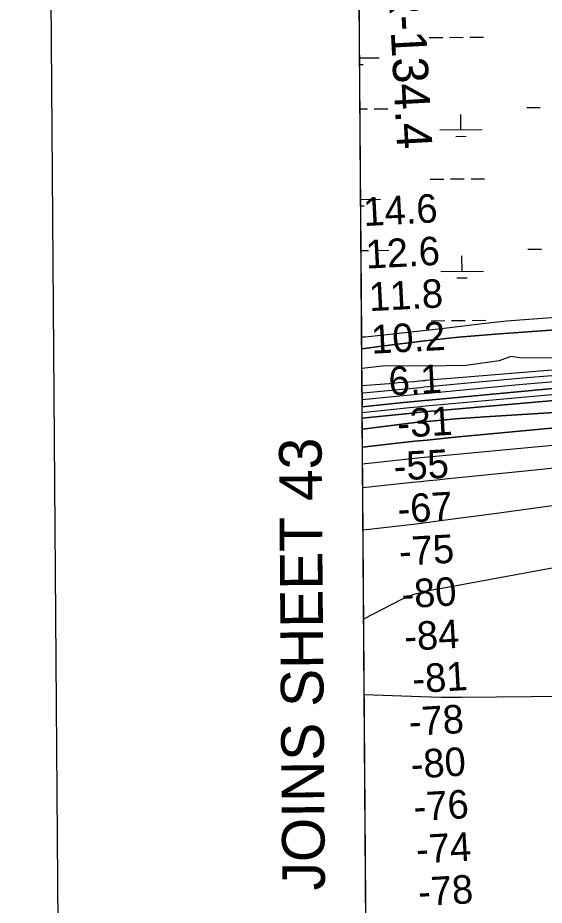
# Model space of a CAD drawing. Extents: x 3540316 to 3578335, y 553172 to 578787.
# Drawn here: x 3543655 to 3544891, y 565131 to 567214 of the extents above; entities that cross this region are included whole.
import ezdxf

# ---------------------------------------------------------------- set-up
doc = ezdxf.new("R2010")
doc.units = 0
for name, color, linetype in [('V-ANNO-SYMB', 7, 'Continuous'), ('V-ANNO-TEXT', 7, 'Continuous'), ('V-GRID-FRAM', 7, 'Continuous'), ('V-RIVR-EDGE', 7, 'Continuous'), ('V-RIVR-RANG', 7, 'Continuous'), ('V-RIVR-RANG-IDEN', 7, 'Continuous'), ('V-TOPO-DPTH', 7, 'Continuous'), ('V-TOPO-MAJR', 7, 'Continuous'), ('V-TOPO-MINR', 7, 'Continuous'), ('V-TOPO-WATR', 7, 'Continuous'), ('V-WETL-SWMP', 7, 'Continuous')]:
    doc.layers.add(name, color=color, linetype=linetype)

msp = doc.modelspace()

# ---------------------------------------------------------------- linework, layer by layer
at = {"layer": 'V-ANNO-SYMB'}
msp.add_lwpolyline([(3543831.3, 554401.2), (3576913.5, 554656.2), (3576736.8, 577572.1), (3543654.6, 577317.1), (3543831.3, 554401.2)], dxfattribs=at)
at = {"layer": 'V-GRID-FRAM'}
for points in [[(3544387.2, 576756), (3576013, 576999.8), (3576161.1, 558817.2), (3544519.4, 558573.3), (3544387.2, 576756)], [(3544519.4, 558573.3), (3544387.2, 576756)]]:
    msp.add_lwpolyline(points, dxfattribs=at)
at = {"layer": 'V-RIVR-EDGE'}
msp.add_lwpolyline([(3546138.6, 566525.7), (3545988.4, 566520.6), (3545949.2, 566513.3), (3545904.5, 566507.9), (3545842.6, 566501.3), (3545781.9, 566494.8), (3545691.8, 566487.6), (3545610.9, 566479.2), (3545540.4, 566469.6), (3545390.9, 566457.1), (3545212.6, 566449.6), (3545094.2, 566427.2), (3544920.8, 566414.8), (3544833.2, 566416.2), (3544811.8, 566418.7), (3544784.8, 566408.4), (3544706.9, 566397.5), (3544613.2, 566396.5), (3544517.6, 566396.8), (3544462.6, 566390.7)], dxfattribs=at)
at = {"layer": 'V-TOPO-DPTH'}
for p, q in [((3544463, 566333), (3544462.2, 566437)), ((3544463.9, 566206.5), (3544463.6, 566248.5)), ((3544476.5, 564470.8), (3544463.9, 566206.5))]:
    msp.add_line(p, q, dxfattribs=at)
for points in [[(3544462.2, 566437), (3544545.6, 566447.8), (3544574.3, 566451.4), (3544603, 566454.8), (3544631.7, 566458.1), (3544660.5, 566461.1), (3544689.3, 566464), (3544718, 566466.6), (3544746.8, 566469), (3544775.7, 566471.2), (3545800.2, 566545.1), (3545819.6, 566546.5), (3545839, 566547.9), (3545858.4, 566549.3), (3545877.8, 566550.7), (3546053.9, 566563.7), (3546161.4, 566572.2)], [(3546680.2, 566465.6), (3545898.5, 566442.7), (3545871.4, 566441.7), (3545844.3, 566440.5), (3545817.3, 566439), (3545790.3, 566437.2), (3544968.6, 566378.1), (3544908.6, 566373.5), (3544848.6, 566368.7), (3544788.7, 566363.5), (3544728.7, 566358), (3544627.4, 566348.4), (3544618.2, 566347.5), (3544608.9, 566346.7), (3544599.7, 566345.8), (3544590.4, 566344.9), (3544465.3, 566333.2), (3544463, 566333)], [(3546680.2, 566465.6), (3545898.5, 566442.7), (3545871.4, 566441.7), (3545844.3, 566440.5), (3545817.3, 566439), (3545790.3, 566437.2), (3544968.6, 566378.1), (3544908.6, 566373.5), (3544848.6, 566368.7), (3544788.7, 566363.5), (3544728.7, 566358), (3544627.4, 566348.4), (3544618.2, 566347.5), (3544608.9, 566346.7), (3544599.7, 566345.8), (3544590.4, 566344.9), (3544465.3, 566333.2), (3544463, 566333)], [(3544463, 566333), (3544463.2, 566300.8), (3544560, 566310.8), (3544585.3, 566313.4), (3544610.6, 566315.9), (3544635.9, 566318.4), (3544661.2, 566320.8), (3544969.4, 566349.5), (3545115.3, 566362.6), (3545261.2, 566375.1), (3545407.2, 566386.5), (3545553.3, 566397.3), (3545814.6, 566415.8), (3545830, 566416.8), (3545845.5, 566417.6), (3545861, 566418.3), (3545876.4, 566418.8), (3546121.1, 566425.8), (3546227, 566428.1)], [(3546227, 566428.1), (3546121.1, 566425.8), (3545876.4, 566418.8), (3545861, 566418.3), (3545845.5, 566417.6), (3545830, 566416.8), (3545814.6, 566415.8), (3545553.3, 566397.3), (3545407.2, 566386.5), (3545261.2, 566375.1), (3545115.3, 566362.6), (3544969.4, 566349.5), (3544661.2, 566320.8), (3544635.9, 566318.4), (3544610.6, 566315.9), (3544585.3, 566313.4), (3544560, 566310.8), (3544463.2, 566300.8)], [(3544463.4, 566274.1), (3544588.1, 566287), (3544600, 566288.2), (3544612, 566289.3), (3544624, 566290.5), (3544636.1, 566291.5), (3545620.1, 566377.7), (3545657.8, 566380.9), (3545695.6, 566384), (3545733.3, 566386.8), (3545771.1, 566389.6), (3545838.8, 566394.2), (3545842.7, 566394.5), (3545846.6, 566394.7), (3545850.5, 566394.9), (3545854.4, 566395), (3545907.3, 566396.5), (3545937.6, 566397.1), (3545967.9, 566397.6), (3545998.2, 566397.6), (3546028.5, 566397.4), (3546738.3, 566388.7)], [(3546738.3, 566388.7), (3546028.5, 566397.4), (3545998.2, 566397.6), (3545967.9, 566397.6), (3545937.6, 566397.1), (3545907.3, 566396.5), (3545854.4, 566395), (3545850.5, 566394.9), (3545846.6, 566394.7), (3545842.7, 566394.5), (3545838.8, 566394.2), (3545771.1, 566389.6), (3545733.3, 566386.8), (3545695.6, 566384), (3545657.8, 566380.9), (3545620.1, 566377.7), (3544636.1, 566291.5), (3544624, 566290.5), (3544612, 566289.3), (3544600, 566288.2), (3544588.1, 566287), (3544463.4, 566274.1)], [(3544463.6, 566248.5), (3544574.7, 566262.4), (3544581.1, 566263.2), (3544587.5, 566263.9), (3544594, 566264.6), (3544600.4, 566265.3), (3544612, 566266.5), (3544613.9, 566266.7), (3544614.6, 566266.8), (3544659.2, 566270.5), (3544682.1, 566272.4), (3544705, 566274.1), (3544728, 566275.8), (3544751, 566277.3), (3545790.3, 566342.2), (3545819.7, 566343.9), (3545849.1, 566345.3), (3545878.5, 566346.4), (3545907.9, 566347.3), (3546669.5, 566365.2)], [(3544463.6, 566248.5), (3544574.7, 566262.4), (3544581.1, 566263.2), (3544587.5, 566263.9), (3544594, 566264.6), (3544600.4, 566265.3), (3544612, 566266.5), (3544613.9, 566266.7), (3544614.6, 566266.8), (3544659.2, 566270.5), (3544682.1, 566272.4), (3544705, 566274.1), (3544728, 566275.8), (3544751, 566277.3), (3545790.3, 566342.2), (3545819.7, 566343.9), (3545849.1, 566345.3), (3545878.5, 566346.4), (3545907.9, 566347.3), (3546669.5, 566365.2)], [(3546220.7, 566328.1), (3546114.5, 566326.2), (3545883, 566320.6), (3545866.7, 566320.1), (3545850.4, 566319.4), (3545834, 566318.6), (3545817.7, 566317.6), (3545440.5, 566293), (3545302.8, 566283.4), (3545165.3, 566273.1), (3545027.8, 566261.5), (3544890.4, 566249.1), (3544673.2, 566228.6), (3544644.4, 566225.9), (3544615.7, 566223), (3544586.9, 566220), (3544558.2, 566216.9), (3544463.9, 566206.5)], [(3544463.9, 566206.5), (3544558.2, 566216.9), (3544586.9, 566220), (3544615.7, 566223), (3544644.4, 566225.9), (3544673.2, 566228.6), (3544890.4, 566249.1), (3545027.8, 566261.5), (3545165.3, 566273.1), (3545302.8, 566283.4), (3545440.5, 566293), (3545817.7, 566317.6), (3545834, 566318.6), (3545850.4, 566319.4), (3545866.7, 566320.1), (3545883, 566320.6), (3546114.5, 566326.2), (3546220.7, 566328.1)]]:
    msp.add_lwpolyline(points, dxfattribs=at)
at = {"layer": 'V-TOPO-MAJR'}
msp.add_lwpolyline([(3546736.7, 566284.4), (3546013.4, 566296.2), (3545986.4, 566296.5), (3545959.4, 566296.6), (3545932.5, 566296.3), (3545905.5, 566295.8), (3545859, 566294.7), (3545855.3, 566294.6), (3545851.6, 566294.5), (3545847.9, 566294.3), (3545844.2, 566294), (3545776.8, 566289.5), (3545739.5, 566286.9), (3545702.1, 566284), (3545664.8, 566280.8), (3545627.4, 566277.5), (3544635.1, 566184.4), (3544626.5, 566183.6), (3544617.9, 566182.8), (3544609.2, 566181.9), (3544600.6, 566181), (3544464.2, 566166.3)], dxfattribs=at)
at = {"layer": 'V-TOPO-MINR'}
for points in [[(3546161.4, 566572.2), (3546053.9, 566563.7), (3545877.8, 566550.7), (3545858.4, 566549.3), (3545839, 566547.9), (3545819.6, 566546.5), (3545800.2, 566545.1), (3544775.7, 566471.2), (3544746.8, 566469), (3544718, 566466.6), (3544689.3, 566464), (3544660.5, 566461.1), (3544631.7, 566458.1), (3544603, 566454.8), (3544574.3, 566451.4), (3544545.6, 566447.8), (3544462.2, 566437)], [(3546139.9, 566480.2), (3546065.7, 566476.7), (3545991.5, 566472.5), (3545919.4, 566468), (3545881.3, 566465.5), (3545843.2, 566462.9), (3545805.2, 566460), (3545767.1, 566457), (3544670.3, 566367.6), (3544659.9, 566366.8), (3544649.5, 566365.9), (3544639.2, 566364.9), (3544628.8, 566363.9), (3544611.3, 566362.3), (3544609.7, 566362.1), (3544606.5, 566361.8), (3544604.8, 566361.7), (3544584.3, 566359.8), (3544572.4, 566358.8), (3544560.5, 566357.8), (3544548.6, 566356.8), (3544536.7, 566355.9), (3544462.9, 566350.4)], [(3546399.1, 566445.6), (3545887.5, 566430.8), (3545866.2, 566430), (3545844.9, 566429.1), (3545823.7, 566427.9), (3545802.4, 566426.5), (3545274, 566388.8), (3545163.2, 566380.5), (3545052.4, 566371.8), (3544941.7, 566362.2), (3544831, 566352.2), (3544675.6, 566337.6), (3544642.7, 566334.5), (3544609.8, 566331.3), (3544576.8, 566328.1), (3544543.9, 566324.9), (3544463.1, 566317)], [(3546227, 566428.1), (3546121.1, 566425.8), (3545876.4, 566418.8), (3545861, 566418.3), (3545845.5, 566417.6), (3545830, 566416.8), (3545814.6, 566415.8), (3545553.3, 566397.3), (3545407.2, 566386.5), (3545261.2, 566375.1), (3545115.3, 566362.6), (3544969.4, 566349.5), (3544661.2, 566320.8), (3544635.9, 566318.4), (3544610.6, 566315.9), (3544585.3, 566313.4), (3544560, 566310.8), (3544463.2, 566300.8)], [(3546149.4, 566413.2), (3546073.6, 566412.3), (3545997.7, 566410.6), (3545865.4, 566406.9), (3545855.7, 566406.6), (3545846.1, 566406.2), (3545836.4, 566405.6), (3545826.7, 566405), (3545660.7, 566393.4), (3545568.1, 566386.7), (3545475.5, 566379.5), (3545382.9, 566371.8), (3545290.3, 566363.7), (3544648.1, 566305.6), (3544629.7, 566303.9), (3544611.3, 566302.1), (3544593, 566300.3), (3544574.6, 566298.4), (3544463.3, 566286.9)], [(3546738.3, 566388.7), (3546028.5, 566397.4), (3545998.2, 566397.6), (3545967.9, 566397.6), (3545937.6, 566397.1), (3545907.3, 566396.5), (3545854.4, 566395), (3545850.5, 566394.9), (3545846.6, 566394.7), (3545842.7, 566394.5), (3545838.8, 566394.2), (3545771.1, 566389.6), (3545733.3, 566386.8), (3545695.6, 566384), (3545657.8, 566380.9), (3545620.1, 566377.7), (3544636.1, 566291.5), (3544624, 566290.5), (3544612, 566289.3), (3544600, 566288.2), (3544588.1, 566287), (3544463.4, 566274.1)], [(3546669.5, 566365.2), (3545907.9, 566347.3), (3545878.5, 566346.4), (3545849.1, 566345.3), (3545819.7, 566343.9), (3545790.3, 566342.2), (3544751, 566277.3), (3544728, 566275.8), (3544705, 566274.1), (3544682.1, 566272.4), (3544659.2, 566270.5), (3544614.6, 566266.8), (3544613.9, 566266.7), (3544612, 566266.5), (3544600.4, 566265.3), (3544594, 566264.6), (3544587.5, 566263.9), (3544581.1, 566263.2), (3544574.7, 566262.4), (3544463.6, 566248.5)], [(3546220.7, 566328.1), (3546114.5, 566326.2), (3545883, 566320.6), (3545866.7, 566320.1), (3545850.4, 566319.4), (3545834, 566318.6), (3545817.7, 566317.6), (3545440.5, 566293), (3545302.8, 566283.4), (3545165.3, 566273.1), (3545027.8, 566261.5), (3544890.4, 566249.1), (3544673.2, 566228.6), (3544644.4, 566225.9), (3544615.7, 566223), (3544586.9, 566220), (3544558.2, 566216.9), (3544463.9, 566206.5)], [(3546479, 566251.7), (3545900.1, 566234), (3545877.4, 566233.1), (3545854.7, 566232.1), (3545832.1, 566230.7), (3545809.4, 566229.2), (3545298.2, 566190.6), (3545185, 566181.6), (3545071.9, 566171.9), (3544958.8, 566161.4), (3544845.8, 566150.2), (3544658.2, 566130.9), (3544639.1, 566128.9), (3544619.9, 566127), (3544600.7, 566125), (3544581.5, 566123.1), (3544464.6, 566111.1)], [(3544465.3, 566012.3), (3544589.8, 566026.7), (3544607.1, 566028.8), (3544624.4, 566030.9), (3544641.7, 566033.1), (3544659, 566035.4), (3544772.8, 566050.8), (3544847, 566060.8), (3544921.1, 566070.8)], [(3544466.9, 565803.3), (3544556, 565849.2), (3544561.7, 565852), (3544567.3, 565854.6), (3544573.1, 565857), (3544578.9, 565859.3), (3544584.8, 565861.4), (3544590.8, 565863.2), (3544596.8, 565864.8), (3544602.9, 565866.2), (3544627.9, 565871.5), (3544631.4, 565872.2), (3544634.8, 565872.9), (3544638.2, 565873.5), (3544641.7, 565874.2), (3544998.4, 565939.6)], [(3546156.5, 565611.4), (3546088.8, 565616.3), (3546020.9, 565619.7), (3545921.7, 565623.4), (3545903.3, 565623.9), (3545884.9, 565624.4), (3545866.5, 565624.6), (3545848.2, 565624.7), (3545527.9, 565624.3), (3545381.4, 565624), (3545234.8, 565623.4), (3545088.3, 565622.5), (3544941.7, 565621.3), (3544696.3, 565619.1), (3544672.5, 565619.1), (3544648.7, 565619.2), (3544624.9, 565619.7), (3544601.1, 565620.4), (3544468.2, 565625.1)]]:
    msp.add_lwpolyline(points, dxfattribs=at)
at = {"layer": 'V-TOPO-WATR'}
msp.add_lwpolyline([(3546680.2, 566465.6), (3545898.5, 566442.7), (3545871.4, 566441.7), (3545844.3, 566440.5), (3545817.3, 566439), (3545790.3, 566437.2), (3544968.6, 566378.1), (3544908.6, 566373.5), (3544848.6, 566368.7), (3544788.7, 566363.5), (3544728.7, 566358), (3544627.4, 566348.4), (3544618.2, 566347.5), (3544608.9, 566346.7), (3544599.7, 566345.8), (3544590.4, 566344.9), (3544465.3, 566333.2), (3544463, 566333)], dxfattribs=at)
at = {"layer": 'V-WETL-SWMP'}
for p, q in [((3544462, 566464.3), (3544453.4, 567658.3)), ((3544620.1, 567167.4), (3544652.1, 567167.6)), ((3544668.1, 567167.8), (3544700.1, 567168)), ((3544716.1, 567168.1), (3544748.1, 567168.4)), ((3544457.3, 567119.8), (3544503.4, 567120.1)), ((3544457.4, 567104.4), (3544465.5, 567104.4)), ((3544458.2, 566999.9), (3544475.4, 567000)), ((3544491.4, 567000.1), (3544523.4, 567000.4)), ((3544849.3, 567002.9), (3544881.3, 567003.1)), ((3544695.1, 566951), (3544694.8, 566987)), ((3544645.1, 566950.6), (3544745.1, 566951.4)), ((3544683.2, 566935.5), (3544707.2, 566935.7)), ((3544622.6, 566835.2), (3544654.6, 566835.4)), ((3544670.6, 566835.6), (3544702.6, 566835.8)), ((3544718.6, 566835.9), (3544750.6, 566836.2)), ((3544459.7, 566787.6), (3544505.9, 566787.9)), ((3544459.8, 566772.2), (3544468, 566772.2)), ((3544460.6, 566667.7), (3544477.9, 566667.8)), ((3544493.9, 566667.9), (3544525.9, 566668.2)), ((3544851.8, 566670.7), (3544883.8, 566670.9)), ((3544697.6, 566618.8), (3544697.3, 566654.8)), ((3544647.6, 566618.4), (3544747.6, 566619.2)), ((3544685.7, 566603.3), (3544709.7, 566603.5)), ((3544625.1, 566503), (3544657.1, 566503.2)), ((3544673.1, 566503.4), (3544705.1, 566503.6)), ((3544721.1, 566503.7), (3544753.1, 566504)), ((3544801.9, 566501.9), (3544745.8, 566495.3)), ((3544990.5, 566515.9), (3544801.9, 566501.9)), ((3544649.5, 566483.6), (3544471.1, 566464.7)), ((3544745.8, 566495.3), (3544649.5, 566483.6)), ((3544471.1, 566464.7), (3544462, 566464.3))]:
    msp.add_line(p, q, dxfattribs=at)

# ---------------------------------------------------------------- texts
at = {"layer": 'V-ANNO-TEXT'}
msp.add_text('JOINS SHEET 43', height=100, rotation=90.4417, dxfattribs=at).set_placement((3544375.9, 565166.2))
at = {"layer": 'V-RIVR-RANG'}
for s, rotation, p in [('14.6', 2.9883, (3544467.4, 566724.9)), ('12.6', 2.9883, (3544472.9, 566625)), ('11.8', 2.9883, (3544480.2, 566525.3)), ('10.2', 2.9883, (3544485.7, 566425.4)), ('6.1', 2.9883, (3544526.7, 566327.4)), ('-31', 3.2685, (3544547.3, 566228)), ('-55', 3.2685, (3544538.8, 566127.4)), ('-67', 3.2685, (3544547.7, 566027.7)), ('-75', 3.2685, (3544551.3, 565927.8)), ('-80', 3.2685, (3544557, 565827.9)), ('-84', 3.2685, (3544563.5, 565728.1)), ('-81', 3.2685, (3544582.7, 565629.1)), ('-78', 3.2685, (3544574.2, 565528.4)), ('-80', 3.2685, (3544578.8, 565428.5)), ('-76', 3.2685, (3544585.6, 565328.7)), ('-74', 3.2685, (3544591.3, 565228.9)), ('-78', 3.2685, (3544596, 565129))]:
    msp.add_text(s, height=67, rotation=rotation, dxfattribs=at).set_placement(p)
at = {"layer": 'V-RIVR-RANG-IDEN'}
msp.add_text('R-134.4', height=83, rotation=273.1269, dxfattribs=at).set_placement((3544523.9, 567298.2))

doc.saveas('drawing.dxf')
